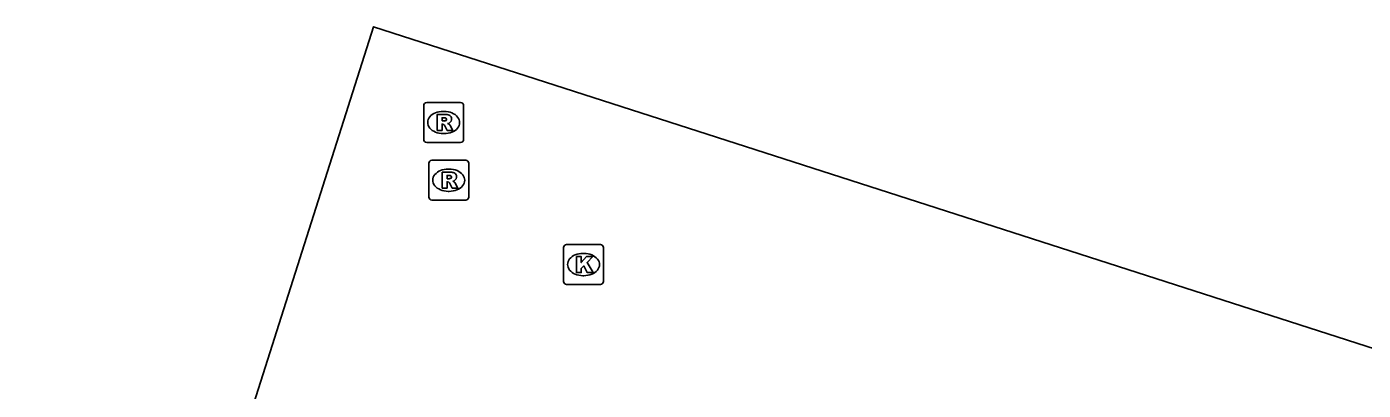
# Model space of a CAD drawing. Extents: x 160676 to 161153, y 383244 to 383713.
# Drawn here: x 160994.42 to 161027.96, y 383318.67 to 383327.79 of the extents above; entities that cross this region are included whole.
import ezdxf

# ---------------------------------------------------------------- set-up
doc = ezdxf.new("R2010")
doc.units = 0
for name, color, linetype in [('IMGEO_Kolk', 7, 'Continuous'), ('IMGEO_Pand', 7, 'Continuous'), ('IMGEO_Rioolput', 7, 'Continuous')]:
    doc.layers.add(name, color=color, linetype=linetype)

msp = doc.modelspace()

# ---------------------------------------------------------------- linework, layer by layer
at = {"layer": 'IMGEO_Kolk'}
for p, q in [((161007.892, 383321.396), (161007.892, 383322.248)), ((161007.967, 383322.322), (161008.819, 383322.322)), ((161008.893, 383322.248), (161008.893, 383321.396)), ((161008.38, 383322.102), (161008.405, 383322.102)), ((161008.403, 383321.542), (161008.378, 383321.542)), ((161008.819, 383321.322), (161007.967, 383321.322))]:
    msp.add_line(p, q, dxfattribs=at)
for points in [[(161007.892, 383321.396), (161007.892, 383322.248)], [(161007.967, 383322.322), (161008.819, 383322.322)], [(161008.893, 383322.248), (161008.893, 383321.396)], [(161008.213, 383322.022), (161008.336, 383322.022), (161008.336, 383321.871), (161008.466, 383322.022), (161008.63, 383322.022), (161008.484, 383321.871), (161008.637, 383321.622), (161008.485, 383321.622), (161008.4, 383321.786), (161008.336, 383321.719), (161008.336, 383321.622), (161008.213, 383321.622), (161008.213, 383322.022)], [(161008.819, 383321.322), (161007.967, 383321.322)]]:
    msp.add_lwpolyline(points, dxfattribs=at)
for centre, start, end in [((161007.969, 383322.246), 91.552, 178.448), ((161007.969, 383322.246), 91.552, 178.448), ((161008.817, 383322.246), 1.552, 88.448), ((161008.817, 383322.246), 1.552, 88.448), ((161007.969, 383321.398), 181.552, 268.448), ((161007.969, 383321.398), 181.552, 268.448), ((161008.817, 383321.398), 271.552, 358.448), ((161008.817, 383321.398), 271.552, 358.448)]:
    msp.add_arc(centre, 0.0765, start, end, dxfattribs=at)
for centre, major_axis, ratio, start_param, end_param in [((161008.379, 383321.822), (-0.387, 0.002), 0.722429, 4.712389, 7.853982), ((161008.404, 383321.822), (-0.39, 0.002), 0.717154, 1.570796, 4.712389)]:
    msp.add_ellipse(centre, major_axis=major_axis, ratio=ratio, start_param=start_param, end_param=end_param, dxfattribs=at)
at = {"layer": 'IMGEO_Pand'}
msp.add_lwpolyline([(161044.076, 383314.613), (161003.126, 383327.791), (161000, 383317.976), (160994.422, 383300.461)], dxfattribs=at)
at = {"layer": 'IMGEO_Rioolput'}
for p, q in [((161004.458, 383325.887), (161005.31, 383325.887)), ((161004.383, 383324.961), (161004.383, 383325.813)), ((161004.871, 383325.667), (161004.896, 383325.667)), ((161005.384, 383325.813), (161005.384, 383324.961)), ((161005.31, 383324.887), (161004.458, 383324.887)), ((161004.894, 383325.107), (161004.869, 383325.107)), ((161004.51, 383323.513), (161004.51, 383324.365)), ((161004.585, 383324.439), (161005.437, 383324.439)), ((161004.998, 383324.219), (161005.023, 383324.219)), ((161005.511, 383324.365), (161005.511, 383323.513)), ((161005.021, 383323.659), (161004.996, 383323.659)), ((161005.437, 383323.439), (161004.585, 383323.439))]:
    msp.add_line(p, q, dxfattribs=at)
for points in [[(161004.458, 383325.887), (161005.31, 383325.887)], [(161004.383, 383324.961), (161004.383, 383325.813)], [(161004.972, 383325.585), (161004.72, 383325.587), (161004.72, 383325.187)], [(161005.384, 383325.813), (161005.384, 383324.961)], [(161004.72, 383325.187), (161004.844, 383325.187), (161004.844, 383325.349), (161004.855, 383325.349)], [(161004.898, 383325.506), (161004.844, 383325.506), (161004.844, 383325.425)], [(161004.844, 383325.425), (161004.896, 383325.425)], [(161004.902, 383325.32), (161004.973, 383325.187), (161005.113, 383325.187), (161005.048, 383325.313)], [(161005.31, 383324.887), (161004.458, 383324.887)], [(161004.51, 383323.513), (161004.51, 383324.365)], [(161004.585, 383324.439), (161005.437, 383324.439)], [(161005.511, 383324.365), (161005.511, 383323.513)], [(161005.099, 383324.137), (161004.847, 383324.139), (161004.847, 383323.739)], [(161004.847, 383323.739), (161004.971, 383323.739), (161004.971, 383323.901), (161004.982, 383323.901)], [(161005.025, 383324.058), (161004.971, 383324.058), (161004.971, 383323.977)], [(161004.971, 383323.977), (161005.023, 383323.977)], [(161005.029, 383323.872), (161005.1, 383323.739), (161005.24, 383323.739), (161005.175, 383323.865)], [(161005.437, 383323.439), (161004.585, 383323.439)]]:
    msp.add_lwpolyline(points, dxfattribs=at)
for centre, radius, start, end in [((161004.46, 383325.811), 0.0765, 91.552, 178.448), ((161004.46, 383325.811), 0.0765, 91.552, 178.448), ((161005.308, 383325.811), 0.0765, 1.552, 88.448), ((161005.308, 383325.811), 0.0765, 1.552, 88.448), ((161004.971, 383325.475), 0.109, 350.3612, 89.416), ((161004.854, 383325.296), 0.0533, 26.0293, 88.6989), ((161004.88, 383325.614), 0.19, 274.7715, 282.9687), ((161004.904, 383325.41), 0.0964, 77.0061, 93.1865), ((161004.918, 383325.467), 0.0378, 276.6634, 79.6772), ((161004.969, 383325.475), 0.112, 277.5842, 350.9817), ((161004.953, 383325.26), 0.108, 29.5134, 73.7905), ((161004.46, 383324.963), 0.0765, 181.552, 268.448), ((161004.46, 383324.963), 0.0765, 181.552, 268.448), ((161005.308, 383324.963), 0.0765, 271.552, 358.448), ((161005.308, 383324.963), 0.0765, 271.552, 358.448), ((161004.587, 383324.363), 0.0765, 91.552, 178.448), ((161004.587, 383324.363), 0.0765, 91.552, 178.448), ((161005.435, 383324.363), 0.0765, 1.552, 88.448), ((161005.435, 383324.363), 0.0765, 1.552, 88.448), ((161004.981, 383323.848), 0.0533, 26.0293, 88.6989), ((161005.007, 383324.166), 0.19, 274.7715, 282.9687), ((161005.031, 383323.962), 0.0964, 77.0061, 93.1865), ((161005.045, 383324.019), 0.0378, 276.6634, 79.6772), ((161005.098, 383324.027), 0.109, 350.3612, 89.416), ((161005.096, 383324.027), 0.112, 277.5842, 350.9817), ((161005.08, 383323.812), 0.108, 29.5134, 73.7905), ((161004.587, 383323.515), 0.0765, 181.552, 268.448), ((161004.587, 383323.515), 0.0765, 181.552, 268.448), ((161005.435, 383323.515), 0.0765, 271.552, 358.448), ((161005.435, 383323.515), 0.0765, 271.552, 358.448)]:
    msp.add_arc(centre, radius, start, end, dxfattribs=at)
for centre, major_axis, ratio, start_param, end_param in [((161004.87, 383325.387), (-0.387, 0.002), 0.722429, 4.712389, 7.853982), ((161004.895, 383325.387), (-0.39, 0.002), 0.717154, 1.570796, 4.712389), ((161004.997, 383323.939), (-0.387, 0.002), 0.722429, 4.712389, 7.853982), ((161005.022, 383323.939), (-0.39, 0.002), 0.717154, 1.570796, 4.712389)]:
    msp.add_ellipse(centre, major_axis=major_axis, ratio=ratio, start_param=start_param, end_param=end_param, dxfattribs=at)

doc.saveas('drawing.dxf')
